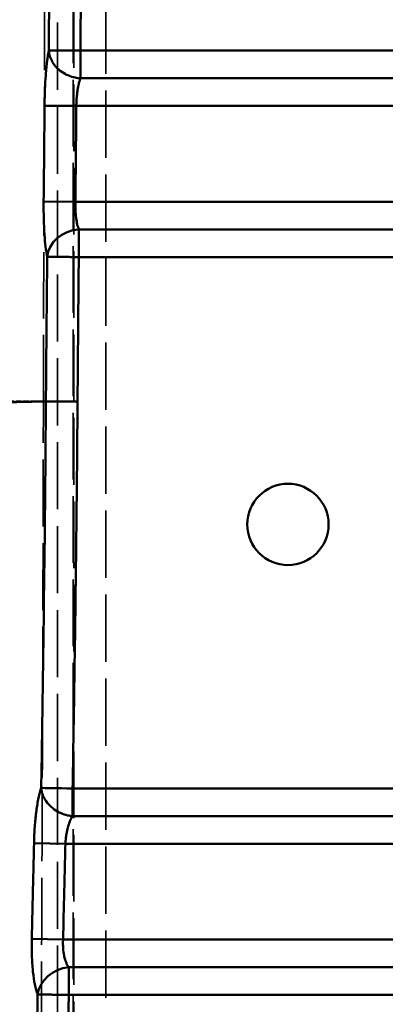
# Model space of a CAD drawing. Header units: millimetres. Extents: x 3367 to 6255, y 2001 to 4216.
# Tile 559 of 656: x 4944 to 4967, y 3877 to 3938. Entities that reach past the tile are written whole.
import ezdxf

# ---------------------------------------------------------------- set-up
doc = ezdxf.new("R2010")
doc.units = ezdxf.units.MM
doc.linetypes.add('DASHED', pattern=[0.2067, 0.1654, -0.0413])
for name, color, linetype, lineweight in [('AM_5', 3, 'Continuous', 25), ('Sichtbare Kanten(DIN)', 7, 'Continuous', 50), ('Sichtbare tangentiale Kanten(DIN)', 7, 'Continuous', 50), ('Verdeckte tangentiale Kanten(DIN)', 7, 'DASHED', 35)]:
    doc.layers.add(name, color=color, linetype=linetype, lineweight=lineweight)
doc.styles.get("Standard").update_dxf_attribs({"font": 'ISOCP.SHX'})
doc.dimstyles.new('Standard$0', dxfattribs={"dimtxt": 0.18, "dimasz": 0.18, "dimexe": 0.18, "dimexo": 0.0625, "dimgap": 0.09, "dimtad": 0, "dimtih": 1, "dimtoh": 1, "dimdec": 4, "dimzin": 0, "dimdsep": 46, "dimtxsty": 'STANDARD', "dimcen": 0.09, "dimadec": 0, "dimazin": 0, "dimtfac": 1, "dimtdec": 4, "dimtofl": 0, "dimtmove": 0, "dimatfit": 3, "dimfxl": 1, "dimtolj": 1, "dimtzin": 0, "dimarcsym": 0})

# ---------------------------------------------------------------- blocks, each defined once
blk = doc.blocks.new('*D15')
at = {"layer": 'AM_5', "color": 0, "lineweight": -2, "transparency": 16777216}
for p, q in [((3592.597, 3931.798), (3592.597, 4129.029)), ((3594.397, 4128.849), (4303.507, 4128.849)), ((5030.797, 4128.849), (4321.687, 4128.849)), ((5032.597, 3931.798), (5032.597, 4129.029))]:
    blk.add_line(p, q, dxfattribs=at)
at = {"layer": 'AM_5', "color": 0, "transparency": 16777216}
for points in [[(3594.397, 4129.149), (3594.397, 4128.549), (3592.597, 4128.849)], [(5030.797, 4129.149), (5030.797, 4128.549), (5032.597, 4128.849)]]:
    blk.add_solid(points, dxfattribs=at)
at = {"layer": 'Defpoints', "color": 0, "transparency": 16777216}
for p in [(3592.597, 4128.849), (3592.597, 3931.736), (5032.597, 3931.736)]:
    blk.add_point(p, dxfattribs=at)
at = {"layer": 'AM_5', "color": 0, "transparency": 16777216, "insert": (4312.597, 4128.849), "char_height": 10, "attachment_point": 5}
blk.add_mtext('\\A1;144', dxfattribs=at)
blk = doc.blocks.new('*D16')
at = {"layer": 'AM_5', "color": 0, "lineweight": -2, "transparency": 16777216}
for p, q in [((3612.597, 3903.815), (3612.597, 3845.359)), ((5012.597, 3903.998), (5012.597, 3845.359)), ((3614.397, 3845.539), (4259.056, 3845.539)), ((5010.797, 3845.539), (4276.244, 3845.539))]:
    blk.add_line(p, q, dxfattribs=at)
at = {"layer": 'AM_5', "color": 0, "transparency": 16777216}
for points in [[(3614.397, 3845.839), (3614.397, 3845.239), (3612.597, 3845.539)], [(5010.797, 3845.839), (5010.797, 3845.239), (5012.597, 3845.539)]]:
    blk.add_solid(points, dxfattribs=at)
at = {"layer": 'Defpoints', "color": 0, "transparency": 16777216}
for p in [(3612.597, 3903.878), (5012.597, 3904.061), (5012.597, 3845.539)]:
    blk.add_point(p, dxfattribs=at)
at = {"layer": 'AM_5', "color": 0, "transparency": 16777216, "insert": (4267.65, 3845.539), "char_height": 10, "attachment_point": 5}
blk.add_mtext('\\A1;140', dxfattribs=at)

msp = doc.modelspace()

# ---------------------------------------------------------------- linework, layer by layer
at = {"layer": 'Sichtbare Kanten(DIN)'}
msp.add_circle((4960.59716, 3906.57796), 2.54349, dxfattribs=at)
at = {"layer": 'Sichtbare tangentiale Kanten(DIN)'}
for p, q in [((4984.5972, 3936.2421), (4947.62179, 3936.2421)), ((4947.6218, 3936.2421), (4947.6218, 3934.51006)), ((4947.62426, 3934.51005), (4984.5972, 3934.51005)), ((4945.37575, 3932.79401), (4947.36093, 3932.778)), ((4984.5972, 3932.778), (4947.36093, 3932.778)), ((4945.31975, 3926.79949), (4947.30384, 3926.778)), ((4984.5972, 3926.778), (4947.30384, 3926.778)), ((4947.51504, 3923.3139), (4947.51504, 3925.04636)), ((4984.5972, 3925.04595), (4947.52061, 3925.04595)), ((4947.51504, 3923.3139), (4984.5972, 3923.3139)), ((4947.44052, 3914.26624), (4945.46042, 3914.28019)), ((4974.5972, 3890.04209), (4947.13037, 3890.04209)), ((4947.13037, 3890.04209), (4947.13037, 3888.31004)), ((4947.13037, 3888.31004), (4974.5972, 3888.31004)), ((4944.71681, 3886.62443), (4946.67987, 3886.57799)), ((4974.5972, 3886.57799), (4946.67987, 3886.57799)), ((4944.57684, 3880.62707), (4946.5333, 3880.57799)), ((4974.5972, 3880.57799), (4946.5333, 3880.57799)), ((4946.88833, 3877.11389), (4946.88833, 3878.84584)), ((4974.5972, 3878.84594), (4946.88884, 3878.84594)), ((4946.88833, 3877.11389), (4974.5972, 3877.11389))]:
    msp.add_line(p, q, dxfattribs=at)
for centre, major_axis, ratio, start_param, end_param in [((4947.5263, 3923.31602), (-1.95308, -0.43068), 0.86026275, 4.52778724, 6.02050451), ((4947.13024, 3890.04209), (-1.99984, 0.0346), 0.00001, 4.7123241, 6.09722992), ((4946.88949, 3877.11341), (1.87695, 0.69069), 0.85185773, 1.2673197, 2.71174876)]:
    msp.add_ellipse(centre, major_axis=major_axis, ratio=ratio, start_param=start_param, end_param=end_param, dxfattribs=at)
for points, knots in [([(4945.64459, 3936.25244), (4945.64649, 3936.62156), (4945.64829, 3936.99073), (4945.65, 3937.35998), (4945.65592, 3938.63699), (4945.66074, 3939.91491), (4945.6645, 3941.19326), (4945.66825, 3942.4694), (4945.67095, 3943.74598), (4945.67268, 3945.02236), (4945.67614, 3947.5733), (4945.67573, 3950.12335), (4945.67257, 3952.66923), (4945.66941, 3955.21639), (4945.66349, 3957.75949), (4945.65615, 3960.30341), (4945.6521, 3961.70378), (4945.64763, 3963.10442), (4945.64301, 3964.50718)], [0.000017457, 0.000017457, 0.000017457, 0.000017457, 0.039210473, 0.039210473, 0.039210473, 0.174755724, 0.174755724, 0.174755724, 0.310066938, 0.310066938, 0.310066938, 0.580496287, 0.580496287, 0.580496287, 0.85106041, 0.85106041, 0.85106041, 1, 1, 1, 1]), ([(4947.62836, 3964.51391), (4947.62901, 3964.3126), (4947.62966, 3964.11128), (4947.63031, 3963.90996), (4947.63728, 3961.75481), (4947.64421, 3959.59976), (4947.64996, 3957.44462), (4947.65625, 3955.08825), (4947.66113, 3952.73177), (4947.66272, 3950.37534), (4947.66432, 3948.0189), (4947.66263, 3945.66249), (4947.65598, 3943.3061), (4947.65508, 3942.98794), (4947.65409, 3942.66977), (4947.65301, 3942.3516), (4947.65008, 3941.49158), (4947.6465, 3940.63155), (4947.6422, 3939.77153), (4947.63631, 3938.59505), (4947.62906, 3937.41858), (4947.62179, 3936.2421)], [50.54881095, 50.54881095, 50.54881095, 50.54881095, 51.15276055, 51.15276055, 51.15276055, 57.61822386, 57.61822386, 57.61822386, 64.68743251, 64.68743251, 64.68743251, 71.75664852, 71.75664852, 71.75664852, 72.71115704, 72.71115704, 72.71115704, 75.29127848, 75.29127848, 75.29127848, 78.82079325, 78.82079325, 78.82079325, 78.82079325]), ([(4945.64458, 3936.25194), (4945.63983, 3936.2299), (4945.63507, 3936.20787), (4945.63038, 3936.18505), (4945.62568, 3936.16224), (4945.62104, 3936.13863), (4945.61644, 3936.11446), (4945.60725, 3936.06612), (4945.59824, 3936.01549), (4945.58944, 3935.96259), (4945.57182, 3935.85677), (4945.55503, 3935.74183), (4945.53916, 3935.61883), (4945.50744, 3935.37306), (4945.47937, 3935.09512), (4945.456, 3934.79371), (4945.45327, 3934.75862), (4945.45062, 3934.72321), (4945.44802, 3934.6875), (4945.42834, 3934.41649), (4945.41234, 3934.12763), (4945.40038, 3933.82976), (4945.39361, 3933.66106), (4945.38813, 3933.48947), (4945.38401, 3933.31634), (4945.38195, 3933.22979), (4945.38023, 3933.14285), (4945.37883, 3933.05573), (4945.37813, 3933.01217), (4945.37752, 3932.96856), (4945.37701, 3932.92493), (4945.37651, 3932.88131), (4945.37611, 3932.83766), (4945.37571, 3932.79401)], [0, 0, 0, 0, 0.13111198, 0.13111198, 0.13111198, 0.26223905, 0.26223905, 0.26223905, 0.52452201, 0.52452201, 0.52452201, 1.04913, 1.04913, 1.04913, 2.09737046, 2.09737046, 2.09737046, 2.21941925, 2.21941925, 2.21941925, 3.14567698, 3.14567698, 3.14567698, 3.67024694, 3.67024694, 3.67024694, 3.93249536, 3.93249536, 3.93249536, 4.06360848, 4.06360848, 4.06360848, 4.19471394, 4.19471394, 4.19471394, 4.19471394]), ([(4947.62179, 3936.2421), (4947.4842, 3936.24294), (4947.20833, 3936.2446), (4946.81314, 3936.24696), (4946.45265, 3936.24905), (4946.14241, 3936.25074), (4945.89551, 3936.25194), (4945.72244, 3936.25256), (4945.66106, 3936.25255), (4945.64458, 3936.25244)], [0.00000106, 0.00000106, 0.00000106, 0.00000106, 0.41278409, 0.82534137, 1.23767181, 1.6497754, 2.0616521, 2.47330187, 2.88472468, 2.88472468, 2.88472468, 2.88472468]), ([(4945.64461, 3936.25207), (4945.6506, 3936.15622), (4945.66585, 3936.06033), (4945.69017, 3935.965), (4945.72068, 3935.84535), (4945.76567, 3935.72642), (4945.82441, 3935.61232), (4945.85938, 3935.54438), (4945.89921, 3935.47816), (4945.94337, 3935.41427), (4946.03221, 3935.28575), (4946.13847, 3935.16671), (4946.25922, 3935.06019), (4946.38006, 3934.9536), (4946.51542, 3934.85954), (4946.66185, 3934.78057), (4946.73471, 3934.74128), (4946.81031, 3934.70575), (4946.88792, 3934.67445), (4947.01847, 3934.62179), (4947.15473, 3934.58112), (4947.29198, 3934.5531), (4947.4014, 3934.53076), (4947.51158, 3934.51635), (4947.6218, 3934.51005)], [0.000142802, 0.000142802, 0.000142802, 0.000142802, 0.11096844, 0.11096844, 0.11096844, 0.250078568, 0.250078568, 0.250078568, 0.332905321, 0.332905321, 0.332905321, 0.499515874, 0.499515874, 0.499515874, 0.666238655, 0.666238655, 0.666238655, 0.749201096, 0.749201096, 0.749201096, 0.888746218, 0.888746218, 0.888746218, 1, 1, 1, 1]), ([(4947.36093, 3932.778), (4947.36128, 3932.79985), (4947.36164, 3932.8217), (4947.36211, 3932.84353), (4947.36259, 3932.86537), (4947.36318, 3932.88719), (4947.36385, 3932.90899), (4947.3652, 3932.9526), (4947.3669, 3932.99611), (4947.36895, 3933.03942), (4947.37306, 3933.12607), (4947.37857, 3933.21194), (4947.3854, 3933.29639), (4947.39746, 3933.4455), (4947.41362, 3933.59017), (4947.43328, 3933.72604), (4947.43587, 3933.74394), (4947.43852, 3933.7617), (4947.44124, 3933.77929), (4947.46323, 3933.92167), (4947.48934, 3934.05362), (4947.51876, 3934.17135), (4947.52058, 3934.17862), (4947.52241, 3934.18584), (4947.52425, 3934.19301), (4947.54008, 3934.25457), (4947.55679, 3934.31204), (4947.57434, 3934.36497), (4947.58312, 3934.39143), (4947.5921, 3934.41675), (4947.60128, 3934.44094), (4947.60587, 3934.45303), (4947.61051, 3934.46485), (4947.61521, 3934.47627), (4947.61983, 3934.48751), (4947.6245, 3934.49837), (4947.62919, 3934.50923)], [0, 0, 0, 0, 0.06609022, 0.06609022, 0.06609022, 0.13218351, 0.13218351, 0.13218351, 0.26437899, 0.26437899, 0.26437899, 0.52879844, 0.52879844, 0.52879844, 0.99566946, 0.99566946, 0.99566946, 1.05719757, 1.05719757, 1.05719757, 1.55503105, 1.55503105, 1.55503105, 1.58579456, 1.58579456, 1.58579456, 1.85010723, 1.85010723, 1.85010723, 1.98223803, 1.98223803, 1.98223803, 2.04831078, 2.04831078, 2.04831078, 2.11329404, 2.11329404, 2.11329404, 2.11329404]), ([(4945.37571, 3932.79401), (4945.36951, 3932.01071), (4945.35248, 3930.01271), (4945.33261, 3928.01446), (4945.31968, 3926.79949)], [0, 0, 0, 0, 2.3523895, 6.00027349, 6.00027349, 6.00027349, 6.00027349]), ([(4947.30384, 3926.778), (4947.3144, 3927.77799), (4947.32488, 3928.77798), (4947.33441, 3929.77798), (4947.33647, 3929.99389), (4947.33848, 3930.2098), (4947.34046, 3930.4257), (4947.34764, 3931.2098), (4947.35428, 3931.9939), (4947.36093, 3932.778)], [0, 0, 0, 0, 3.00013809, 3.00013809, 3.00013809, 3.647884, 3.647884, 3.647884, 6.00027349, 6.00027349, 6.00027349, 6.00027349]), ([(4945.31968, 3926.79949), (4945.31927, 3926.75587), (4945.31886, 3926.71227), (4945.31857, 3926.66868), (4945.31827, 3926.62509), (4945.31809, 3926.58153), (4945.318, 3926.538), (4945.31781, 3926.45094), (4945.31797, 3926.36407), (4945.3185, 3926.27757), (4945.31955, 3926.10454), (4945.32206, 3925.93303), (4945.32602, 3925.76428), (4945.33392, 3925.42717), (4945.34757, 3925.10111), (4945.36686, 3924.79895), (4945.36863, 3924.77119), (4945.37045, 3924.74362), (4945.37232, 3924.71627), (4945.39078, 3924.44571), (4945.41385, 3924.19546), (4945.44097, 3923.97153), (4945.47083, 3923.72506), (4945.50559, 3923.51046), (4945.54399, 3923.3361)], [0, 0, 0, 0, 0.13095469, 0.13095469, 0.13095469, 0.2619281, 0.2619281, 0.2619281, 0.52391481, 0.52391481, 0.52391481, 1.04795997, 1.04795997, 1.04795997, 2.09487081, 2.09487081, 2.09487081, 2.19107054, 2.19107054, 2.19107054, 3.14254205, 3.14254205, 3.14254205, 4.18972446, 4.18972446, 4.18972446, 4.18972446]), ([(4947.5262, 3925.04725), (4947.48794, 3925.13394), (4947.45343, 3925.24125), (4947.42385, 3925.36413), (4947.39691, 3925.47603), (4947.37406, 3925.60086), (4947.35573, 3925.73615), (4947.35388, 3925.74983), (4947.35207, 3925.7636), (4947.35031, 3925.77747), (4947.33205, 3925.92157), (4947.31892, 3926.0764), (4947.31099, 3926.23684), (4947.31061, 3926.24457), (4947.31024, 3926.2523), (4947.30988, 3926.26005), (4947.30597, 3926.34442), (4947.30341, 3926.43025), (4947.30236, 3926.51684), (4947.30183, 3926.56013), (4947.30168, 3926.6036), (4947.30191, 3926.64716), (4947.30203, 3926.66894), (4947.30224, 3926.69074), (4947.30257, 3926.71255), (4947.30291, 3926.73436), (4947.30337, 3926.75618), (4947.30384, 3926.778)], [0.00048193, 0.00048193, 0.00048193, 0.00048193, 0.52679915, 0.52679915, 0.52679915, 1.00609316, 1.00609316, 1.00609316, 1.05452539, 1.05452539, 1.05452539, 1.55756959, 1.55756959, 1.55756959, 1.58178478, 1.58178478, 1.58178478, 1.84543669, 1.84543669, 1.84543669, 1.97722821, 1.97722821, 1.97722821, 2.04313174, 2.04313174, 2.04313174, 2.10904603, 2.10904603, 2.10904603, 2.10904603]), ([(4945.46039, 3914.28019), (4945.47627, 3916.62528), (4945.5071, 3919.64349), (4945.53725, 3922.65982), (4945.54389, 3923.33379)], [0, 0, 0, 0, 7.02156061, 9.04236734, 9.04236734, 9.04236734, 9.04236734]), ([(4945.5439, 3923.33379), (4945.56122, 3923.33383), (4945.62388, 3923.33356), (4945.79762, 3923.33211), (4946.04409, 3923.32972), (4946.35297, 3923.32653), (4946.71141, 3923.32269), (4947.10414, 3923.31842), (4947.37827, 3923.3154), (4947.51504, 3923.3139)], [0.00010696, 0.00010696, 0.00010696, 0.00010696, 0.40828631, 0.81691104, 1.22587433, 1.63517629, 2.04481708, 2.45479688, 2.86511587, 2.86511587, 2.86511587, 2.86511587]), ([(4947.51504, 3923.3139), (4947.5083, 3922.55996), (4947.50153, 3921.80596), (4947.49488, 3921.05199), (4947.48823, 3920.298), (4947.4817, 3919.54405), (4947.47535, 3918.79008), (4947.469, 3918.0361), (4947.46282, 3917.28212), (4947.45704, 3916.52817), (4947.45125, 3915.77419), (4947.44585, 3915.02025), (4947.44054, 3914.26624)], [91.7494388, 91.7494388, 91.7494388, 91.7494388, 94.01133789, 94.01133789, 94.01133789, 96.27329835, 96.27329835, 96.27329835, 98.53531386, 98.53531386, 98.53531386, 100.79739949, 100.79739949, 100.79739949, 100.79739949]), ([(4834.2271, 3912.21063), (4834.49124, 3912.21207), (4834.75538, 3912.21352), (4835.01859, 3912.21499), (4835.282, 3912.21646), (4835.54447, 3912.21796), (4835.8063, 3912.21948), (4836.32979, 3912.22251), (4836.85074, 3912.22562), (4837.36909, 3912.22878), (4838.40524, 3912.2351), (4839.43099, 3912.24165), (4840.4484, 3912.24832), (4842.48205, 3912.26164), (4844.48218, 3912.27543), (4846.45807, 3912.28957), (4848.43374, 3912.3037), (4850.3852, 3912.31817), (4852.31099, 3912.33316), (4852.45679, 3912.33429), (4852.60244, 3912.33543), (4852.74795, 3912.33657), (4854.52422, 3912.3505), (4856.27799, 3912.36449), (4858.00602, 3912.37919), (4858.24949, 3912.38126), (4858.49244, 3912.38335), (4858.73488, 3912.38545), (4860.35376, 3912.39949), (4861.94957, 3912.41416), (4863.52162, 3912.42933), (4865.32995, 3912.44677), (4867.10682, 3912.46488), (4868.84867, 3912.48344), (4869.31975, 3912.48846), (4869.78827, 3912.49352), (4870.25419, 3912.4986), (4871.51171, 3912.51232), (4872.75067, 3912.52636), (4873.97044, 3912.54073), (4875.64175, 3912.56043), (4877.27704, 3912.58076), (4878.87781, 3912.60179), (4879.57227, 3912.61092), (4880.26023, 3912.62018), (4880.94188, 3912.62958), (4883.40144, 3912.6635), (4885.77813, 3912.69885), (4888.07938, 3912.73564), (4888.99409, 3912.75026), (4889.89689, 3912.76512), (4890.788, 3912.78018), (4892.37175, 3912.80696), (4893.9185, 3912.83436), (4895.42972, 3912.86267), (4895.80108, 3912.86963), (4896.17028, 3912.87663), (4896.53735, 3912.88368), (4897.6768, 3912.90556), (4898.7957, 3912.92787), (4899.89384, 3912.95048), (4901.40072, 3912.98151), (4902.86848, 3913.01311), (4904.29661, 3913.0451), (4905.65432, 3913.07551), (4906.97622, 3913.10628), (4908.26208, 3913.13725), (4909.31478, 3913.16261), (4910.34335, 3913.18811), (4911.34773, 3913.21368), (4911.61745, 3913.22055), (4911.88544, 3913.22742), (4912.1517, 3913.2343), (4913.41975, 3913.26704), (4914.64868, 3913.29966), (4915.84095, 3913.33196), (4916.4681, 3913.34894), (4917.08518, 3913.36605), (4917.69253, 3913.38322), (4918.69402, 3913.41153), (4919.66902, 3913.44001), (4920.62052, 3913.46843), (4921.31077, 3913.48904), (4921.98866, 3913.50962), (4922.65529, 3913.53006), (4922.90724, 3913.53778), (4923.15758, 3913.54548), (4923.40637, 3913.55315), (4924.22702, 3913.57844), (4925.03079, 3913.60344), (4925.81959, 3913.6281), (4925.90244, 3913.63069), (4925.98513, 3913.63328), (4926.06765, 3913.63586), (4926.93591, 3913.66303), (4927.78612, 3913.68977), (4928.61652, 3913.71586), (4928.69353, 3913.71828), (4928.77036, 3913.7207), (4928.84702, 3913.72311), (4929.59774, 3913.7467), (4930.33168, 3913.76982), (4931.0444, 3913.79239), (4931.27172, 3913.79958), (4931.49688, 3913.80673), (4931.71976, 3913.81381), (4932.26777, 3913.83123), (4932.80195, 3913.84829), (4933.3204, 3913.86497), (4933.68214, 3913.87661), (4934.03622, 3913.88806), (4934.382, 3913.89932), (4934.7336, 3913.91077), (4935.0766, 3913.92203), (4935.4103, 3913.93309), (4936.07216, 3913.95504), (4936.6974, 3913.97622), (4937.28052, 3913.99658), (4937.83442, 3914.01591), (4938.35032, 3914.03451), (4938.82464, 3914.05248), (4938.84981, 3914.05343), (4938.87486, 3914.05438), (4938.89979, 3914.05533), (4939.39438, 3914.07417), (4939.84306, 3914.09229), (4940.26599, 3914.1098), (4940.47711, 3914.11854), (4940.68181, 3914.12713), (4940.88348, 3914.13553), (4941.2692, 3914.15159), (4941.64381, 3914.16696), (4942.02477, 3914.18158), (4942.23959, 3914.18983), (4942.45638, 3914.19785), (4942.67829, 3914.20562), (4943.08728, 3914.21996), (4943.51364, 3914.23346), (4943.97738, 3914.24604), (4944.04064, 3914.24775), (4944.10461, 3914.24945), (4944.1693, 3914.25113), (4944.34127, 3914.2556), (4944.51847, 3914.25995), (4944.70164, 3914.26418), (4944.82756, 3914.26708), (4944.9563, 3914.26993), (4945.08926, 3914.2727), (4945.21066, 3914.27524), (4945.33557, 3914.27772), (4945.46079, 3914.28019)], [0, 0, 0, 0, 0.003913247, 0.003913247, 0.003913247, 0.007829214, 0.007829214, 0.007829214, 0.015658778, 0.015658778, 0.015658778, 0.031309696, 0.031309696, 0.031309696, 0.062593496, 0.062593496, 0.062593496, 0.093873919, 0.093873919, 0.093873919, 0.09624216, 0.09624216, 0.09624216, 0.125152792, 0.125152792, 0.125152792, 0.129226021, 0.129226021, 0.129226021, 0.156424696, 0.156424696, 0.156424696, 0.187711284, 0.187711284, 0.187711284, 0.196172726, 0.196172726, 0.196172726, 0.219010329, 0.219010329, 0.219010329, 0.250301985, 0.250301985, 0.250301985, 0.263877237, 0.263877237, 0.263877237, 0.312860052, 0.312860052, 0.312860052, 0.332330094, 0.332330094, 0.332330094, 0.366933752, 0.366933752, 0.366933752, 0.37543696, 0.37543696, 0.37543696, 0.401832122, 0.401832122, 0.401832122, 0.438051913, 0.438051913, 0.438051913, 0.472485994, 0.472485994, 0.472485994, 0.500676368, 0.500676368, 0.500676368, 0.508246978, 0.508246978, 0.508246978, 0.544301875, 0.544301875, 0.544301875, 0.56326705, 0.56326705, 0.56326705, 0.594540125, 0.594540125, 0.594540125, 0.617226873, 0.617226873, 0.617226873, 0.625801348, 0.625801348, 0.625801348, 0.65408522, 0.65408522, 0.65408522, 0.657056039, 0.657056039, 0.657056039, 0.688312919, 0.688312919, 0.688312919, 0.691211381, 0.691211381, 0.691211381, 0.71959619, 0.71959619, 0.71959619, 0.728649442, 0.728649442, 0.728649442, 0.750910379, 0.750910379, 0.750910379, 0.766442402, 0.766442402, 0.766442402, 0.782235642, 0.782235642, 0.782235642, 0.813560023, 0.813560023, 0.813560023, 0.843314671, 0.843314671, 0.843314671, 0.844893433, 0.844893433, 0.844893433, 0.876208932, 0.876208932, 0.876208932, 0.891841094, 0.891841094, 0.891841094, 0.921740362, 0.921740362, 0.921740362, 0.938600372, 0.938600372, 0.938600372, 0.969674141, 0.969674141, 0.969674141, 0.973913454, 0.973913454, 0.973913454, 0.985181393, 0.985181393, 0.985181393, 0.992927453, 0.992927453, 0.992927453, 0.999999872, 0.999999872, 0.999999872, 0.999999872]), ([(4945.16488, 3890.07609), (4945.17166, 3890.48703), (4945.17838, 3890.89808), (4945.18504, 3891.30922), (4945.24691, 3895.13091), (4945.3032, 3898.96155), (4945.35021, 3902.78106), (4945.39743, 3906.61766), (4945.43528, 3910.44296), (4945.46078, 3914.28019)], [0.000002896, 0.000002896, 0.000002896, 0.000002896, 0.050940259, 0.050940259, 0.050940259, 0.524410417, 0.524410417, 0.524410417, 0.999999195, 0.999999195, 0.999999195, 0.999999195]), ([(4947.4405, 3914.26624), (4947.42426, 3912.2475), (4947.40802, 3910.2287), (4947.38774, 3908.20997), (4947.36746, 3906.19121), (4947.34315, 3904.17252), (4947.31661, 3902.15386), (4947.29007, 3900.13517), (4947.2613, 3898.1165), (4947.22989, 3896.09791), (4947.19848, 3894.07929), (4947.16442, 3892.06074), (4947.13037, 3890.04209)], [0.00003209, 0.00003209, 0.00003209, 0.00003209, 6.0564654, 6.0564654, 6.0564654, 12.11300565, 12.11300565, 12.11300565, 18.1696384, 18.1696384, 18.1696384, 24.22634898, 24.22634898, 24.22634898, 24.22634898]), ([(4945.16459, 3890.07603), (4945.15722, 3890.05423), (4945.14986, 3890.03243), (4945.14257, 3890.00986), (4945.13528, 3889.98728), (4945.12805, 3889.96392), (4945.12089, 3889.93999), (4945.10655, 3889.89212), (4945.09244, 3889.84197), (4945.07859, 3889.78954), (4945.0509, 3889.68466), (4945.02426, 3889.57064), (4944.99884, 3889.44848), (4944.94806, 3889.20441), (4944.90216, 3888.92785), (4944.86291, 3888.6272), (4944.85801, 3888.58971), (4944.85322, 3888.55185), (4944.84854, 3888.51364), (4944.81564, 3888.24534), (4944.78789, 3887.95909), (4944.76618, 3887.6635), (4944.75376, 3887.49453), (4944.74332, 3887.32252), (4944.735, 3887.14882), (4944.73084, 3887.06199), (4944.72721, 3886.97474), (4944.7241, 3886.88727), (4944.72254, 3886.84354), (4944.72111, 3886.79976), (4944.71986, 3886.75595), (4944.71861, 3886.71213), (4944.71754, 3886.66829), (4944.71647, 3886.62444)], [0, 0, 0, 0, 0.13169035, 0.13169035, 0.13169035, 0.26339943, 0.26339943, 0.26339943, 0.5268513, 0.5268513, 0.5268513, 1.05378494, 1.05378494, 1.05378494, 2.1065434, 2.1065434, 2.1065434, 2.23779886, 2.23779886, 2.23779886, 3.15946479, 3.15946479, 3.15946479, 3.68631715, 3.68631715, 3.68631715, 3.94969516, 3.94969516, 3.94969516, 4.08137438, 4.08137438, 4.08137438, 4.21304931, 4.21304931, 4.21304931, 4.21304931]), ([(4945.1646, 3890.07537), (4945.17297, 3889.98035), (4945.19027, 3889.8852), (4945.2163, 3889.79051), (4945.24901, 3889.67147), (4945.2957, 3889.55301), (4945.35558, 3889.43907), (4945.39121, 3889.37127), (4945.4315, 3889.30507), (4945.47595, 3889.24109), (4945.56529, 3889.11247), (4945.67131, 3888.99283), (4945.79115, 3888.88516), (4945.911, 3888.7775), (4946.0447, 3888.68179), (4946.18892, 3888.60059), (4946.26066, 3888.56019), (4946.33499, 3888.52342), (4946.41123, 3888.49071), (4946.53935, 3888.43575), (4946.67287, 3888.39232), (4946.80731, 3888.36119), (4946.91453, 3888.33636), (4947.02244, 3888.31925), (4947.13037, 3888.31004)], [0.000285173, 0.000285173, 0.000285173, 0.000285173, 0.111115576, 0.111115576, 0.111115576, 0.250438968, 0.250438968, 0.250438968, 0.333346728, 0.333346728, 0.333346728, 0.500014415, 0.500014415, 0.500014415, 0.666680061, 0.666680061, 0.666680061, 0.749584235, 0.749584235, 0.749584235, 0.888893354, 0.888893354, 0.888893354, 1, 1, 1, 1]), ([(4946.67987, 3886.57799), (4946.6809, 3886.59993), (4946.68195, 3886.62187), (4946.68319, 3886.64379), (4946.68442, 3886.66571), (4946.68584, 3886.68762), (4946.68739, 3886.70951), (4946.6905, 3886.75328), (4946.69417, 3886.79694), (4946.69838, 3886.84041), (4946.70682, 3886.92734), (4946.71747, 3887.01347), (4946.73011, 3887.09811), (4946.75223, 3887.24617), (4946.78046, 3887.3897), (4946.81353, 3887.52446), (4946.81824, 3887.54365), (4946.82306, 3887.56267), (4946.82797, 3887.58151), (4946.86497, 3887.72319), (4946.90772, 3887.85434), (4946.95487, 3887.97131), (4946.958, 3887.97909), (4946.96115, 3887.9868), (4946.96432, 3887.99445), (4946.98976, 3888.05582), (4947.01638, 3888.11308), (4947.04406, 3888.1658), (4947.0579, 3888.19215), (4947.07201, 3888.21737), (4947.08636, 3888.24145), (4947.09353, 3888.25349), (4947.10077, 3888.26525), (4947.10807, 3888.27663), (4947.11538, 3888.28801), (4947.12276, 3888.299), (4947.13015, 3888.30999)], [0, 0, 0, 0, 0.06718068, 0.06718068, 0.06718068, 0.13436158, 0.13436158, 0.13436158, 0.26872803, 0.26872803, 0.26872803, 0.53749278, 0.53749278, 0.53749278, 1.00762874, 1.00762874, 1.00762874, 1.07459627, 1.07459627, 1.07459627, 1.57840964, 1.57840964, 1.57840964, 1.61189294, 1.61189294, 1.61189294, 1.88055676, 1.88055676, 1.88055676, 2.01486193, 2.01486193, 2.01486193, 2.0820218, 2.0820218, 2.0820218, 2.14919054, 2.14919054, 2.14919054, 2.14919054]), ([(4944.71647, 3886.62444), (4944.69881, 3885.84489), (4944.65293, 3883.84588), (4944.6057, 3881.84669), (4944.57654, 3880.62708)], [0, 0, 0, 0, 2.34060161, 6.00179025, 6.00179025, 6.00179025, 6.00179025]), ([(4946.5333, 3880.57799), (4946.55827, 3881.57798), (4946.58319, 3882.57796), (4946.60762, 3883.57797), (4946.613, 3883.798), (4946.61835, 3884.01803), (4946.62369, 3884.23806), (4946.6426, 3885.01803), (4946.66123, 3885.79801), (4946.67987, 3886.57799)], [0, 0, 0, 0, 3.00089623, 3.00089623, 3.00089623, 3.66118864, 3.66118864, 3.66118864, 6.00179025, 6.00179025, 6.00179025, 6.00179025]), ([(4944.57654, 3880.62708), (4944.57558, 3880.58325), (4944.57462, 3880.53943), (4944.57386, 3880.49562), (4944.5731, 3880.4518), (4944.57254, 3880.40801), (4944.57212, 3880.36425), (4944.57129, 3880.27673), (4944.57106, 3880.18938), (4944.57145, 3880.10239), (4944.57223, 3879.92839), (4944.57553, 3879.75586), (4944.58129, 3879.58617), (4944.59282, 3879.24709), (4944.61424, 3878.9193), (4944.64553, 3878.61603), (4944.64734, 3878.59851), (4944.64918, 3878.58107), (4944.65105, 3878.56371), (4944.68159, 3878.28073), (4944.7209, 3878.01922), (4944.76736, 3877.78684), (4944.79204, 3877.66337), (4944.81875, 3877.54813), (4944.84728, 3877.44198), (4944.86154, 3877.38891), (4944.87626, 3877.33811), (4944.89139, 3877.28959), (4944.89895, 3877.26533), (4944.90662, 3877.24164), (4944.91441, 3877.21873), (4944.9222, 3877.19585), (4944.93011, 3877.17375), (4944.93802, 3877.15164)], [0, 0, 0, 0, 0.13156324, 0.13156324, 0.13156324, 0.26313925, 0.26313925, 0.26313925, 0.52632234, 0.52632234, 0.52632234, 1.05277397, 1.05277397, 1.05277397, 2.10471755, 2.10471755, 2.10471755, 2.16550387, 2.16550387, 2.16550387, 3.15643962, 3.15643962, 3.15643962, 3.68297188, 3.68297188, 3.68297188, 3.94623221, 3.94623221, 3.94623221, 4.07784167, 4.07784167, 4.07784167, 4.20926018, 4.20926018, 4.20926018, 4.20926018]), ([(4946.88932, 3878.84594), (4946.88144, 3878.85682), (4946.87358, 3878.8677), (4946.86585, 3878.87896), (4946.85806, 3878.8903), (4946.85041, 3878.90204), (4946.84287, 3878.91406), (4946.82778, 3878.93811), (4946.81312, 3878.96331), (4946.79894, 3878.98964), (4946.77058, 3879.04232), (4946.74412, 3879.09958), (4946.71972, 3879.16097), (4946.67378, 3879.2765), (4946.6351, 3879.40668), (4946.60501, 3879.54767), (4946.60316, 3879.55632), (4946.60135, 3879.56501), (4946.59957, 3879.57375), (4946.56964, 3879.72053), (4946.54902, 3879.87883), (4946.53772, 3880.04302), (4946.53738, 3880.0479), (4946.53705, 3880.05279), (4946.53673, 3880.05768), (4946.53118, 3880.1424), (4946.52793, 3880.22862), (4946.52729, 3880.31562), (4946.52696, 3880.35911), (4946.52729, 3880.40279), (4946.52826, 3880.44655), (4946.52875, 3880.46843), (4946.5294, 3880.49034), (4946.53026, 3880.51225), (4946.53113, 3880.53416), (4946.53221, 3880.55608), (4946.5333, 3880.57799)], [0.0004952, 0.0004952, 0.0004952, 0.0004952, 0.06688101, 0.06688101, 0.06688101, 0.13377698, 0.13377698, 0.13377698, 0.26759874, 0.26759874, 0.26759874, 0.53527226, 0.53527226, 0.53527226, 1.03904406, 1.03904406, 1.03904406, 1.06994736, 1.06994736, 1.06994736, 1.58946895, 1.58946895, 1.58946895, 1.60492053, 1.60492053, 1.60492053, 1.87243169, 1.87243169, 1.87243169, 2.00615435, 2.00615435, 2.00615435, 2.07302027, 2.07302027, 2.07302027, 2.13989384, 2.13989384, 2.13989384, 2.13989384]), ([(4944.24333, 3822.65165), (4944.24333, 3833.19966), (4944.45491, 3851.37297), (4944.79864, 3869.52957), (4944.93801, 3877.15155)], [0, 0, 0, 0, 31.59544684, 54.46808753, 54.46808753, 54.46808753, 54.46808753]), ([(4944.93808, 3877.15202), (4944.96608, 3877.15147), (4945.04651, 3877.1499), (4945.23536, 3877.14621), (4945.48564, 3877.14132), (4945.78799, 3877.13541), (4946.13125, 3877.1287), (4946.50251, 3877.12144), (4946.75994, 3877.1164), (4946.88833, 3877.11389)], [0.00025271, 0.00025271, 0.00025271, 0.00025271, 0.38506461, 0.77015619, 1.15527472, 1.54042022, 1.92559268, 2.3107921, 2.69601849, 2.69601849, 2.69601849, 2.69601849]), ([(4946.88833, 3877.11389), (4946.7976, 3872.5757), (4946.70589, 3868.03721), (4946.61771, 3863.49893), (4946.52952, 3858.96047), (4946.44486, 3854.42222), (4946.37197, 3849.88382), (4946.29908, 3845.34542), (4946.23796, 3840.80686), (4946.19606, 3836.26815), (4946.17511, 3833.99881), (4946.15896, 3831.72943), (4946.14824, 3829.46001), (4946.14288, 3828.3253), (4946.13887, 3827.19058), (4946.13681, 3826.05586), (4946.13475, 3824.92113), (4946.13464, 3823.78641), (4946.13464, 3822.65165)], [37.15646011, 37.15646011, 37.15646011, 37.15646011, 50.77324147, 50.77324147, 50.77324147, 64.39056038, 64.39056038, 64.39056038, 78.00785648, 78.00785648, 78.00785648, 84.81645242, 84.81645242, 84.81645242, 88.22075854, 88.22075854, 88.22075854, 91.62508778, 91.62508778, 91.62508778, 91.62508778])]:
    msp.add_open_spline(points, degree=3, knots=knots, dxfattribs=at)
at = {"layer": 'Verdeckte tangentiale Kanten(DIN)', "ltscale": 25.441589}
msp.add_line((4949.20501, 2861.99963), (4949.20501, 4018.93043), dxfattribs=at)
at = {"layer": 'Verdeckte tangentiale Kanten(DIN)', "ltscale": 25.256699}
msp.add_line((4947.21262, 3287.81725), (4947.21262, 4018.6956), dxfattribs=at)
at = {"layer": 'Verdeckte tangentiale Kanten(DIN)', "ltscale": 25.417894}
msp.add_line((4946.17605, 2861.99963), (4946.17605, 4017.85299), dxfattribs=at)
at = {"layer": 'Verdeckte tangentiale Kanten(DIN)', "ltscale": 25.227581}
msp.add_line((4947.17224, 4017.85299), (4947.17224, 3287.81725), dxfattribs=at)
at = {"layer": 'Verdeckte tangentiale Kanten(DIN)'}
msp.add_line((4947.6218, 3934.51006), (4947.6218, 3934.51005), dxfattribs=at)
at = {"layer": 'Verdeckte tangentiale Kanten(DIN)', "ltscale": 0.00031366}
msp.add_line((4947.51504, 3925.04636), (4947.51504, 3925.04663), dxfattribs=at)
at = {"layer": 'Verdeckte tangentiale Kanten(DIN)', "ltscale": 2.155829}
msp.add_line((4945.3029, 3914.2967), (4943.32716, 3914.29995), dxfattribs=at)
at = {"layer": 'Verdeckte tangentiale Kanten(DIN)', "ltscale": 0.001298}
msp.add_line((4944.71647, 3886.62444), (4944.71681, 3886.62443), dxfattribs=at)
at = {"layer": 'Verdeckte tangentiale Kanten(DIN)', "ltscale": 0.000146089}
msp.add_ellipse((4947.36092, 3932.77801), major_axis=(-1.99993, 0.01612), ratio=0.00001, start_param=0.12188805, end_param=0.1220499, dxfattribs=at)
at = {"layer": 'Verdeckte tangentiale Kanten(DIN)', "ltscale": 0.000304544}
msp.add_ellipse((4947.30384, 3926.778), major_axis=(-1.99988, 0.02166), ratio=0.00001, start_param=6.15635099, end_param=6.15661649, dxfattribs=at)
at = {"layer": 'Verdeckte tangentiale Kanten(DIN)', "ltscale": 0.000170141}
msp.add_ellipse((4947.5263, 3923.31602), major_axis=(-1.95308, -0.43067), ratio=0.86026309, start_param=6.02050863, end_param=6.02068592, dxfattribs=at)
at = {"layer": 'Verdeckte tangentiale Kanten(DIN)', "ltscale": 6.0006e-05}
msp.add_ellipse((4947.44054, 3914.26628), major_axis=(-1.99995, 0.01406), ratio=0.00001, start_param=0.14083668, end_param=0.14094168, dxfattribs=at)
at = {"layer": 'Verdeckte tangentiale Kanten(DIN)', "ltscale": 0.001319}
msp.add_ellipse((4947.13024, 3890.04209), major_axis=(-1.99984, 0.0346), ratio=0.00001, start_param=6.09722332, end_param=6.09815427, dxfattribs=at)
at = {"layer": 'Verdeckte tangentiale Kanten(DIN)', "ltscale": 0.001028}
msp.add_ellipse((4946.5333, 3880.57799), major_axis=(-1.99937, 0.05016), ratio=0.00001, start_param=6.07994761, end_param=6.08068774, dxfattribs=at)
at = {"layer": 'Verdeckte tangentiale Kanten(DIN)', "ltscale": 3.59827e-05}
msp.add_ellipse((4946.88955, 3877.11341), major_axis=(1.87701, 0.6907), ratio=0.85185822, start_param=2.71175206, end_param=2.7118413, dxfattribs=at)
at = {"layer": 'Verdeckte tangentiale Kanten(DIN)', "ltscale": 25.04994}
msp.add_open_spline([(4945.30306, 3914.2967), (4945.30493, 3915.37552), (4945.30684, 3916.45401), (4945.3093, 3917.53268), (4945.31175, 3918.61125), (4945.31474, 3919.69001), (4945.31799, 3920.76881), (4945.32448, 3922.92617), (4945.33199, 3925.0837), (4945.33973, 3927.24107), (4945.35522, 3931.55632), (4945.37165, 3935.87092), (4945.37946, 3940.18557), (4945.3812, 3941.14136), (4945.3825, 3942.09714), (4945.38342, 3943.05297), (4945.38666, 3946.41206), (4945.38519, 3949.77104), (4945.38093, 3953.13012), (4945.37578, 3957.20126), (4945.36653, 3961.27254), (4945.35911, 3965.3437), (4945.35867, 3965.58736), (4945.35823, 3965.83103), (4945.3578, 3966.0747), (4945.35398, 3968.23213), (4945.35072, 3970.38955), (4945.34787, 3972.54699), (4945.33934, 3979.01927), (4945.3346, 3985.49159), (4945.33311, 3991.96385), (4945.33212, 3996.27871), (4945.33257, 4000.59355), (4945.33457, 4004.90842), (4945.33658, 4009.22327), (4945.34014, 4013.53814), (4945.34395, 4017.85299)], degree=3, knots=[-7.34561127, -7.34561127, -7.34561127, -7.34561127, -4.10915783, -4.10915783, -4.10915783, -0.87299213, -0.87299213, -0.87299213, 5.59858496, 5.59858496, 5.59858496, 18.54327892, 18.54327892, 18.54327892, 21.41078885, 21.41078885, 21.41078885, 31.48807169, 31.48807169, 31.48807169, 43.70153281, 43.70153281, 43.70153281, 44.43253036, 44.43253036, 44.43253036, 50.90482174, 50.90482174, 50.90482174, 70.32164965, 70.32164965, 70.32164965, 83.26627436, 83.26627436, 83.26627436, 96.21083388, 96.21083388, 96.21083388, 96.21083388], dxfattribs=at)
at = {"layer": 'Verdeckte tangentiale Kanten(DIN)', "ltscale": 0.000225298}
msp.add_open_spline([(4945.64458, 3936.25244), (4945.64459, 3936.25231), (4945.6446, 3936.25219), (4945.64461, 3936.25207)], degree=3, dxfattribs=at)
at = {"layer": 'Verdeckte tangentiale Kanten(DIN)', "ltscale": 25.335632}
msp.add_open_spline([(4945.02477, 3822.65187), (4945.02476, 3824.56115), (4945.02486, 3826.47042), (4945.02605, 3828.3797), (4945.02725, 3830.28897), (4945.02954, 3832.19824), (4945.03255, 3834.10751), (4945.03857, 3837.92606), (4945.04746, 3841.74459), (4945.05853, 3845.56313), (4945.06961, 3849.38166), (4945.08288, 3853.20019), (4945.0974, 3857.01873), (4945.11192, 3860.83725), (4945.1277, 3864.65578), (4945.14385, 3868.47431), (4945.16, 3872.29284), (4945.17652, 3876.11137), (4945.19252, 3879.92989), (4945.20098, 3881.94853), (4945.20929, 3883.96718), (4945.21731, 3885.98582), (4945.22447, 3887.7857), (4945.23144, 3889.58559), (4945.23814, 3891.38548), (4945.25235, 3895.20401), (4945.26535, 3899.02254), (4945.27649, 3902.84107), (4945.28206, 3904.75034), (4945.28716, 3906.65961), (4945.29149, 3908.56888), (4945.29581, 3910.47815), (4945.29936, 3912.38744), (4945.3029, 3914.2967)], degree=3, knots=[0, 0, 0, 0, 5.72785417, 5.72785417, 5.72785417, 11.45571174, 11.45571174, 11.45571174, 22.91142418, 22.91142418, 22.91142418, 34.3670982, 34.3670982, 34.3670982, 45.82271463, 45.82271463, 45.82271463, 57.27832534, 57.27832534, 57.27832534, 63.33428533, 63.33428533, 63.33428533, 68.73398423, 68.73398423, 68.73398423, 80.18966934, 80.18966934, 80.18966934, 85.91749772, 85.91749772, 85.91749772, 91.64530574, 91.64530574, 91.64530574, 91.64530574], dxfattribs=at)
at = {"layer": 'Verdeckte tangentiale Kanten(DIN)', "ltscale": 0.000537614}
msp.add_open_spline([(4945.16454, 3890.0761), (4945.16456, 3890.07585), (4945.16458, 3890.07561), (4945.1646, 3890.07537)], degree=3, dxfattribs=at)
at = {"layer": 'Verdeckte tangentiale Kanten(DIN)'}
msp.add_open_spline([(4946.88933, 3878.84593), (4946.88932, 3878.84593), (4946.88932, 3878.84594), (4946.88932, 3878.84594)], degree=3, dxfattribs=at)

# ---------------------------------------------------------------- dimensions: what is measured, and where the dimension line sits
at = {"layer": 'AM_5'}
dim = msp.add_linear_dim(base=(3592.59721, 4128.84923), p1=(5032.59721, 3931.73584), p2=(3592.59721, 3931.73584), angle=0.0000003, text='144', dimstyle='Standard$0', override={"dimtxt": 10, "dimasz": 1.8}, dxfattribs=at)
dim.commit()
dim.dimension.update_dxf_attribs({"geometry": '*D15', "text_midpoint": (4312.59721, 4128.84923)})
dim = msp.add_linear_dim(base=(5012.59721, 3845.5395), p1=(3612.59721, 3903.87798), p2=(5012.59721, 3904.06058), angle=359.9999997, text='140', dimstyle='Standard$0', override={"dimtxt": 10, "dimasz": 1.8}, dxfattribs=at)
dim.commit()
dim.dimension.update_dxf_attribs({"geometry": '*D16', "text_midpoint": (4267.64998, 3845.5395), "dimtype": 160})

doc.saveas('drawing.dxf')
